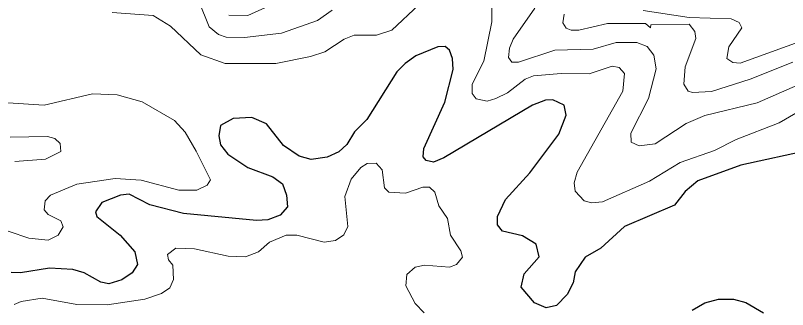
# Model space of a CAD drawing. Extents: x 577 to 602.9, y 7483.8 to 7511.6.
# Drawn here: x 587.677 to 588.93, y 7495.736 to 7496.213 of the extents above; entities that cross this region are included whole.
import ezdxf

# ---------------------------------------------------------------- set-up
doc = ezdxf.new("R2010")
doc.units = 0
doc.header["$LTSCALE"] = 0.032
doc.layers.add('1', color=7, linetype='Continuous', lineweight=25)
doc.layers.add('2', color=7, linetype='Continuous', lineweight=13)

msp = doc.modelspace()

# ---------------------------------------------------------------- linework, layer by layer
at = {"layer": '1'}
for points in [[(588.3434, 7495.9778), (588.3387, 7495.9841), (588.3395, 7495.9977), (588.3737, 7496.0724), (588.3872, 7496.1257), (588.3864, 7496.1432), (588.3816, 7496.1567), (588.3745, 7496.163), (588.3625, 7496.1623), (588.3267, 7496.1479), (588.3092, 7496.1352), (588.2957, 7496.1217), (588.2472, 7496.0446), (588.2273, 7496.0247), (588.2146, 7496.004), (588.2019, 7495.9921), (588.1828, 7495.9833), (588.1566, 7495.9794), (588.1375, 7495.9849), (588.112, 7496.0024), (588.0842, 7496.0374), (588.0604, 7496.0477), (588.0301, 7496.0462), (588.0095, 7496.035), (588.0071, 7496.0183), (588.0095, 7496.0032), (588.0214, 7495.9881), (588.054, 7495.9666), (588.0946, 7495.9515), (588.1105, 7495.9404), (588.1168, 7495.9221), (588.1184, 7495.903), (588.1065, 7495.8895), (588.0866, 7495.8816), (588.0683, 7495.8808), (587.9498, 7495.8919), (587.895, 7495.9062), (587.8616, 7495.9237), (587.8473, 7495.9221), (587.817, 7495.9102), (587.8067, 7495.8951), (587.8091, 7495.8871), (587.8465, 7495.8569), (587.8703, 7495.8299), (587.8751, 7495.8092), (587.8663, 7495.7957), (587.8496, 7495.7845), (587.8282, 7495.7782), (587.8154, 7495.7806), (587.7884, 7495.7957), (587.7701, 7495.8012), (587.732, 7495.8036), (587.685, 7495.7957), (587.6699, 7495.7965)], [(588.9685, 7495.9953), (588.8547, 7495.9706), (588.7848, 7495.9452), (588.7641, 7495.9277), (588.7466, 7495.9054), (588.6655, 7495.8712), (588.6273, 7495.8362), (588.6019, 7495.8211), (588.5852, 7495.7973), (588.582, 7495.7798), (588.5725, 7495.7607), (588.555, 7495.7432), (588.5383, 7495.7392), (588.5192, 7495.7472), (588.4977, 7495.7726), (588.5025, 7495.7941), (588.5271, 7495.8219), (588.5224, 7495.8426), (588.5001, 7495.8561), (588.4675, 7495.8633), (588.4595, 7495.8736), (588.4595, 7495.8871), (588.4723, 7495.915), (588.512, 7495.9579), (588.5589, 7496.0207), (588.5709, 7496.0517), (588.5677, 7496.0676), (588.5494, 7496.0764), (588.5375, 7496.0756), (588.516, 7496.0676), (588.3721, 7495.9825), (588.3554, 7495.9754), (588.3434, 7495.9778)], [(588.7752, 7495.7352), (588.7959, 7495.7472), (588.8182, 7495.7535), (588.8428, 7495.7535), (588.8627, 7495.748), (588.8913, 7495.7313)]]:
    msp.add_lwpolyline(points, dxfattribs=at)
at = {"layer": '2'}
for points in [[(587.8337, 7496.2179), (587.9005, 7496.2131), (587.9284, 7496.1957), (587.9777, 7496.1495), (588.0174, 7496.1352), (588.0993, 7496.1352), (588.1558, 7496.1464), (588.1788, 7496.1543), (588.2106, 7496.175), (588.2266, 7496.1813), (588.2631, 7496.1813), (588.2878, 7496.1893), (588.3315, 7496.2306)], [(587.9745, 7496.2362), (587.9912, 7496.1949), (588.0063, 7496.1821), (588.019, 7496.1782), (588.0484, 7496.1774), (588.1089, 7496.1845), (588.1669, 7496.2052), (588.1908, 7496.2219)], [(588.0993, 7496.2338), (588.054, 7496.2131), (588.023, 7496.2139)], [(588.45, 7496.2346), (588.45, 7496.2028), (588.4373, 7496.1392), (588.4182, 7496.1018), (588.4182, 7496.0867), (588.4245, 7496.078), (588.4428, 7496.074), (588.4564, 7496.0788), (588.4754, 7496.0875), (588.5041, 7496.1098), (588.5176, 7496.1153), (588.5629, 7496.1193), (588.6082, 7496.1185), (588.6456, 7496.1312), (588.6567, 7496.1289), (588.6655, 7496.1193), (588.6631, 7496.0907), (588.5888, 7495.9593), (588.5836, 7495.942), (588.5852, 7495.9285), (588.6003, 7495.9126), (588.6122, 7495.9094), (588.6297, 7495.911), (588.706, 7495.9444), (588.7561, 7495.9746), (588.8118, 7495.9945), (588.8468, 7496.012), (588.9168, 7496.039), (588.9438, 7496.0549)], [(588.52, 7496.2251), (588.485, 7496.175), (588.4786, 7496.1599), (588.477, 7496.1448), (588.4826, 7496.1376), (588.4937, 7496.1376), (588.5526, 7496.1567), (588.6146, 7496.1583), (588.652, 7496.1694), (588.6854, 7496.1694), (588.7021, 7496.163), (588.7132, 7496.1487), (588.7172, 7496.1265), (588.7045, 7496.0788), (588.6758, 7496.0223), (588.6766, 7496.008), (588.6893, 7496.0016), (588.7156, 7496.0048), (588.7657, 7496.0382), (588.7959, 7496.0509), (588.881, 7496.0716), (589.0034, 7496.1249)], [(588.939, 7496.1376), (588.8698, 7496.1098), (588.807, 7496.0899), (588.776, 7496.0883), (588.7689, 7496.0907), (588.7617, 7496.1018), (588.7641, 7496.1297), (588.7816, 7496.1758), (588.78, 7496.1869), (588.7705, 7496.1988), (588.7084, 7496.198), (588.7076, 7496.1933), (588.6997, 7496.2004), (588.6377, 7496.2004), (588.5915, 7496.1893), (588.5788, 7496.1893), (588.5709, 7496.1925), (588.5653, 7496.2012), (588.5677, 7496.2155)], [(588.9549, 7496.1726), (588.8531, 7496.136), (588.8412, 7496.1368), (588.8317, 7496.1432), (588.8349, 7496.1623), (588.8563, 7496.1933), (588.8516, 7496.202), (588.8388, 7496.2076), (588.7705, 7496.21), (588.6957, 7496.2211)], [(587.6341, 7495.8736), (587.6986, 7495.8521), (587.7296, 7495.849), (587.7463, 7495.8569), (587.7542, 7495.8704), (587.7502, 7495.88), (587.7296, 7495.8903), (587.7232, 7495.8983), (587.7248, 7495.9126), (587.7335, 7495.9221), (587.7765, 7495.9396), (587.8385, 7495.9491), (587.8806, 7495.946), (587.9419, 7495.9301), (587.9713, 7495.9301), (587.988, 7495.938), (587.9936, 7495.9468), (587.9701, 7495.9934), (587.9522, 7496.0239), (587.9347, 7496.043), (587.8822, 7496.0732), (587.8417, 7496.0843), (587.8019, 7496.0859), (587.7232, 7496.0676), (587.6644, 7496.0716)], [(587.6755, 7495.9762), (587.7256, 7495.9802), (587.7502, 7495.9929), (587.7494, 7496.0056), (587.7407, 7496.0136), (587.7288, 7496.0167), (587.6683, 7496.0159)], [(588.3816, 7495.8052), (588.3927, 7495.8092), (588.4023, 7495.8211), (588.3999, 7495.8315), (588.3832, 7495.8569), (588.3784, 7495.8839), (588.3641, 7495.9046), (588.3578, 7495.9269), (588.349, 7495.9348), (588.3379, 7495.9348), (588.31, 7495.9253), (588.283, 7495.9269), (588.2759, 7495.934), (588.2719, 7495.9627), (588.2623, 7495.9738), (588.248, 7495.973), (588.2377, 7495.9666), (588.2218, 7495.9476), (588.2114, 7495.9197), (588.2162, 7495.8712), (588.2099, 7495.8577), (588.1963, 7495.8482), (588.178, 7495.8458), (588.1335, 7495.8569), (588.116, 7495.8569), (588.089, 7495.8458), (588.0715, 7495.8299), (588.05, 7495.8219), (588.0222, 7495.8227), (587.9673, 7495.8346), (587.9371, 7495.8362), (587.9236, 7495.8259), (587.9252, 7495.8171), (587.9323, 7495.8084), (587.9331, 7495.7853), (587.9276, 7495.7718), (587.914, 7495.7623), (587.887, 7495.7535), (587.8258, 7495.744), (587.7765, 7495.7448), (587.72, 7495.7551), (587.6858, 7495.7496), (587.6747, 7495.7448)], [(588.3403, 7495.7313), (588.3259, 7495.7464), (588.3108, 7495.775), (588.3124, 7495.7933), (588.3259, 7495.8052), (588.3411, 7495.8084), (588.3816, 7495.8052)]]:
    msp.add_lwpolyline(points, dxfattribs=at)

doc.saveas('drawing.dxf')
